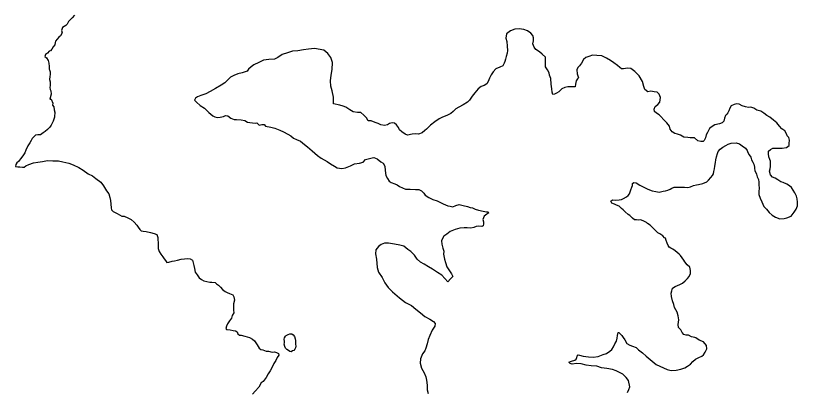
# Model space of a CAD drawing. Extents: x 31699 to 244310, y -8841 to 11474.
# Drawn here: x 134232.1 to 134578.1, y 964.1 to 1131.1 of the extents above; entities that cross this region are included whole.
import ezdxf

# ---------------------------------------------------------------- set-up
doc = ezdxf.new("R2010")
doc.units = 0
doc.layers.add('R_Draft', color=7, linetype='Continuous')

msp = doc.modelspace()

# ---------------------------------------------------------------- linework, layer by layer
at = {"layer": 'R_Draft'}
for points in [[(134258.18, 1131.29), (134257.13, 1130.14), (134255.54, 1128.6), (134254.96, 1127.39), (134254.36, 1126.72), (134252.84, 1125.91), (134252.45, 1124.5), (134252.66, 1123.44), (134252, 1122.23), (134251.28, 1121.56), (134249.7, 1119.88), (134249.63, 1119.28), (134249.44, 1118.21), (134248.78, 1117.27), (134248.13, 1116.2), (134247.6, 1115.46), (134246.94, 1115.39), (134246.15, 1114.52), (134245.29, 1113.91), (134245.09, 1112.97), (134245.76, 1112.44), (134246.51, 1111.25), (134246.85, 1110.05), (134246.99, 1108.65), (134247, 1107.45), (134247.07, 1107.05), (134247.34, 1106.25), (134247.42, 1105.05), (134247.29, 1104.12), (134247.17, 1102.85), (134247.45, 1101.85), (134247.45, 1101.05), (134247.33, 1100.12), (134247.27, 1099.25), (134247.47, 1098.45), (134247.68, 1097.79), (134247.89, 1096.32), (134247.18, 1094.05), (134247.84, 1094.12)], [(134466.62, 1108.4), (134466.59, 1112.73), (134465.18, 1114.12), (134463.91, 1115.04), (134462.37, 1116.1), (134461.56, 1117.09), (134461.02, 1118.56), (134461.34, 1120.03), (134461.33, 1121.29), (134461.05, 1122.29), (134460.05, 1123.42), (134458.64, 1124.34), (134456.98, 1124.93), (134454.91, 1125.31), (134452.98, 1125.1), (134451.06, 1124.41), (134449.34, 1123), (134449.09, 1121.2), (134449.44, 1119.73), (134449.58, 1117.66), (134449.8, 1115.73), (134449.61, 1114.53), (134449.22, 1112.99), (134448.9, 1111.79), (134448.58, 1110.85), (134448.32, 1110.05), (134447.73, 1108.91), (134446.4, 1108.3), (134444.61, 1107.55), (134443.49, 1106.28), (134442.5, 1104.87), (134441.85, 1103.46), (134441.2, 1101.99), (134440.67, 1100.92), (134439.42, 1100.17), (134438.09, 1099.76), (134436.77, 1098.69), (134435.38, 1096.87), (134434.13, 1095.46), (134432.95, 1093.72), (134432.16, 1092.71), (134430.17, 1091.63), (134428.19, 1090.55), (134426.86, 1089.87), (134425.74, 1088.66), (134424.68, 1087.72), (134422.96, 1086.84), (134421.04, 1086.09), (134419.58, 1085.41), (134417.6, 1084.06), (134415.74, 1082.58), (134413.96, 1080.83), (134413.17, 1080.22), (134411.98, 1079.21), (134410.46, 1078.6), (134409.12, 1078.79), (134407.53, 1078.64), (134405.6, 1078.16), (134404.47, 1078.55), (134403, 1079.61), (134401.99, 1080.53), (134401.52, 1081.6), (134400.64, 1082.79), (134399.84, 1083.45), (134398.71, 1083.64), (134397.51, 1083.37), (134396.65, 1082.76), (134395.33, 1082.42), (134393.73, 1082.67), (134392.53, 1083.26), (134391.19, 1083.78), (134389.52, 1084.44), (134388.13, 1084.56), (134387.38, 1085.82), (134386.24, 1087.08), (134384.84, 1088.2), (134383.37, 1088.26), (134381.44, 1088.51), (134380.04, 1089.43), (134378.17, 1090.55), (134377.03, 1090.94), (134375.63, 1091.4), (134372.83, 1092.04), (134372.74, 1095.04), (134372.19, 1097.84), (134371.57, 1099.9), (134371.42, 1102.17), (134371.74, 1104.71), (134372.25, 1107.18), (134372.29, 1110.31), (134371.67, 1112.51), (134370.33, 1114.3), (134368.45, 1115.75), (134364.32, 1116.59), (134361.67, 1116.3), (134359.47, 1115.95), (134357.02, 1115.53), (134354.62, 1115.44), (134352.37, 1114.69), (134350.11, 1113.87), (134348.13, 1112.59)], [(134348.13, 1112.59), (134346.74, 1111.78), (134344.21, 1111.69), (134341.88, 1111.34), (134339.7, 1110.39), (134337.58, 1109.3), (134336.32, 1108.49), (134335.2, 1107.35), (134334.54, 1106.48), (134332.42, 1105.73), (134330.49, 1105.38), (134328.7, 1104.63), (134327.24, 1103.89), (134326.12, 1102.88), (134324.74, 1101.4), (134323.08, 1100.32), (134320.57, 1098.9), (134318.18, 1097.48), (134316.26, 1096.46), (134314.07, 1095.78), (134312.62, 1095.17), (134311.76, 1094.49), (134311.3, 1093.69), (134312.17, 1092.83), (134313.84, 1091.31), (134315.65, 1090.05), (134317.59, 1088.2), (134319.4, 1086.68), (134320.27, 1086.22), (134321.4, 1085.96), (134322.66, 1086.17), (134324.06, 1086.45), (134324.92, 1086.86), (134326.05, 1086.67), (134327.32, 1085.61), (134328.79, 1085.09), (134329.92, 1085.03)], [(134510.16, 1099.69), (134509.57, 1102), (134508.02, 1104.45), (134506.14, 1106.37), (134504.41, 1107.63), (134503.01, 1107.88), (134501.94, 1107.74), (134501.08, 1107.53), (134500.28, 1107.6), (134499.55, 1108.19), (134498.47, 1109.05), (134496.87, 1110.24), (134495.4, 1111.23), (134493.53, 1112.28), (134491.52, 1113.26), (134489.33, 1113.51), (134487.4, 1113.56), (134485.8, 1113.08), (134484.41, 1112.54), (134483.42, 1111.73), (134482.57, 1110.12), (134481.71, 1108.85), (134480.86, 1108.11), (134480.46, 1107.17), (134480.68, 1105.31), (134481.23, 1103.51), (134480.76, 1103.1), (134480.17, 1102.23), (134479.92, 1100.76), (134479.79, 1099.56), (134478, 1099.55), (134476.53, 1099.54), (134475.21, 1099.33), (134473.88, 1098.71), (134472.5, 1097.3), (134471.44, 1096.83), (134470.57, 1096.35), (134469.78, 1096.21), (134469.5, 1097.15), (134469.36, 1098.75), (134469.14, 1100.74), (134468.99, 1103.28), (134468.44, 1104.74), (134468.17, 1105.74), (134467.49, 1107.13), (134466.62, 1108.4)], [(134538.74, 1080.17), (134538.27, 1079.37), (134537.74, 1078.24), (134537.47, 1076.91), (134536.87, 1075.78), (134536.34, 1075.38), (134535.34, 1075.31), (134534.07, 1075.71), (134532.55, 1076.92), (134530.62, 1076.99), (134529.55, 1077.05), (134527.76, 1077.32), (134526.36, 1078.19), (134524.97, 1078.66), (134523.84, 1078.93), (134522.64, 1079.6), (134521.71, 1080.87), (134521.51, 1082.07), (134520.32, 1083.67), (134519.19, 1084.81), (134517.53, 1086.61), (134516.93, 1087.21), (134515.67, 1087.95), (134514.87, 1088.68), (134514.67, 1089.68), (134515.14, 1090.81), (134516.34, 1091.68), (134517.2, 1092.81), (134517.54, 1094.88), (134516.94, 1096.28), (134516.01, 1097.21), (134514.68, 1097.42), (134513.29, 1097.68), (134511.82, 1097.42), (134510.63, 1098.42), (134510.16, 1099.69)], [(134247.84, 1094.12), (134248.52, 1092.32), (134248.46, 1091.39), (134249, 1090.66), (134249.14, 1089.39), (134249.42, 1088.39), (134249.48, 1088.46), (134249.3, 1086.13), (134248.72, 1084.32), (134247.8, 1082.58), (134247.27, 1081.71), (134246.28, 1080.7), (134245.16, 1079.82), (134244.3, 1079.22), (134243.18, 1078.27), (134241.91, 1078.26), (134240.85, 1078.12)], [(134555.09, 1072.35), (134555.82, 1071.34), (134556.22, 1070.54), (134556.68, 1069.48), (134557.41, 1068.41), (134557.81, 1067.27), (134558.4, 1066.21), (134558.74, 1065.34), (134559.13, 1063.94), (134559.13, 1063.4), (134559.26, 1062.54), (134559.93, 1060.87), (134560.32, 1059.74), (134560.85, 1058.53), (134561.05, 1057.27), (134561.05, 1056), (134561.11, 1054.87), (134561.05, 1053.07), (134561.04, 1051.87), (134561.64, 1050.26), (134562.37, 1048.53), (134563.3, 1046.59), (134564.43, 1045.39), (134565.56, 1043.86), (134566.95, 1042.66), (134568.41, 1041.79), (134570.34, 1041.12), (134572.2, 1041.18), (134573.47, 1041.44), (134575.26, 1042.31), (134576.66, 1043.97), (134577.6, 1045.31), (134578.06, 1046.9), (134578.07, 1048.51), (134578, 1049.91), (134577.67, 1051.17), (134576.94, 1052.64), (134576.21, 1053.84), (134575.42, 1054.91), (134574.55, 1055.65), (134573.36, 1056.38), (134571.76, 1057.18), (134570.7, 1057.45), (134569.37, 1058.39), (134568.17, 1059.06), (134567.11, 1059.59), (134566.18, 1060.53), (134565.78, 1062.19), (134565.98, 1063.19), (134566.18, 1064.19), (134566.25, 1065.13), (134566.12, 1066.59), (134565.86, 1067.33), (134565.39, 1068.6), (134565.26, 1069.86), (134565.26, 1071.06), (134566.13, 1071.8), (134567.26, 1072.46), (134568.72, 1072.46), (134569.79, 1072.32), (134571.32, 1072.39), (134573.31, 1072.72), (134574.44, 1073.58), (134574.45, 1074.52), (134574.65, 1075.92), (134574.25, 1077.05), (134573.59, 1077.85), (134573.32, 1078.79), (134572.53, 1080.12), (134571.13, 1080.99), (134570.2, 1082.12), (134568.94, 1083.59), (134567.48, 1084.73), (134565.95, 1086.06), (134564.49, 1086.93), (134563.22, 1087.94), (134561.96, 1088.74), (134560.17, 1089.21), (134558.84, 1090.08), (134557.44, 1090.61), (134556.44, 1090.48), (134555.05, 1090.68), (134553.59, 1091.22), (134552.32, 1091.82), (134551.32, 1092.02), (134550.06, 1091.76), (134548.8, 1091.16), (134548.13, 1090.09), (134547.73, 1088.89), (134547.33, 1088.03), (134546.8, 1087.43), (134546.26, 1086.83), (134545.86, 1085.63), (134545.53, 1084.36), (134544.73, 1083.63), (134543.66, 1083.1), (134541.53, 1082.77), (134540.8, 1082.24), (134539.74, 1081.51), (134539.2, 1081.17), (134538.74, 1080.17)], [(134328.79, 1085.09), (134331.99, 1084.91), (134333.59, 1084.59), (134334.72, 1083.94), (134335.72, 1083.74), (134338.05, 1083.43), (134338.91, 1083.57), (134339.92, 1082.58), (134341.05, 1082.92), (134342.05, 1082.86), (134342.72, 1082.13), (134344.98, 1081.75), (134346.78, 1081.3), (134348.98, 1080.38), (134350.72, 1079.59), (134352.59, 1078.54), (134353.86, 1077.82), (134355.13, 1076.76), (134356.47, 1076.24), (134358.2, 1075.45), (134360.01, 1074.06), (134361.35, 1072.94), (134363.29, 1071.16), (134365.64, 1069.17), (134367.37, 1067.99), (134370.05, 1066.47), (134371.45, 1065.48), (134373.19, 1064.43), (134374.39, 1063.64), (134376.52, 1063.32), (134378.12, 1063.6), (134380.24, 1064.62), (134382.09, 1065.43), (134384.35, 1065.79), (134385.95, 1066.2), (134386.93, 1067.34), (134388.13, 1067.68), (134389.92, 1068.03), (134390.65, 1068.3), (134392.05, 1067.65), (134393.79, 1066.39), (134394.73, 1065.67), (134395.47, 1064.47), (134395.62, 1062.47), (134395.97, 1060.34), (134396.71, 1058.95), (134397.39, 1057.69), (134398.32, 1057.16), (134399.86, 1056.57), (134400.99, 1056.11), (134402, 1055.39), (134404.6, 1054.27), (134406.66, 1054.16), (134409.06, 1054.11), (134410.59, 1054.05), (134411.66, 1053.46), (134412.73, 1052.47), (134413.33, 1051.54), (134414.94, 1050.55), (134416.81, 1049.7), (134418.61, 1049.05), (134421.35, 1047.74), (134423.41, 1046.82), (134424.41, 1046.63), (134425.55, 1046.44), (134426.94, 1046.91), (134428.46, 1047.46), (134430.2, 1046.94), (134432.13, 1046.49), (134433.2, 1046.16), (134434.26, 1045.91), (134435.47, 1045.38), (134437, 1044.86), (134439, 1044.48), (134440.46, 1044.15), (134441.13, 1044.23), (134441.53, 1043.76), (134440.61, 1043.09), (134439.48, 1042.21), (134438.89, 1040.74), (134439.1, 1039.67), (134439.24, 1038.81), (134439.05, 1038.01), (134438.45, 1037.67), (134437.12, 1037.79), (134435.86, 1037.71), (134434.87, 1037.17), (134433.6, 1036.96), (134431.94, 1037.15), (134430.54, 1037.14), (134428.68, 1036.92), (134426.56, 1036.37), (134424.37, 1035.49), (134422.98, 1034.34), (134421.66, 1033.33), (134421, 1032.39), (134420.61, 1031.32), (134420.76, 1029.86), (134421.17, 1028.06), (134421.58, 1026.73), (134421.52, 1025.46)], [(134240.85, 1078.12), (134239.4, 1076.64), (134239.01, 1075.77), (134238.42, 1074.7), (134237.56, 1073.36), (134236.65, 1071.55), (134236.12, 1070.35), (134235.34, 1069.01), (134234.28, 1067.66), (134233.43, 1066.52), (134232.7, 1065.92), (134232.18, 1065.11), (134232.12, 1064.31), (134233.12, 1064.05), (134233.98, 1064.06), (134235.11, 1063.93), (134235.84, 1063.94), (134236.7, 1064.55), (134237.96, 1065.16), (134239.95, 1065.91), (134241.94, 1066.19), (134244, 1066.47), (134246.2, 1066.89), (134248.52, 1066.84), (134251.12, 1066.73), (134252.99, 1066.28), (134255.65, 1065.7), (134257.52, 1065.05), (134260.05, 1063.87), (134262.06, 1062.68), (134264.27, 1061.03), (134266.2, 1060.11), (134267.54, 1058.99), (134269.75, 1057.27), (134271.03, 1055.68), (134272.31, 1053.42), (134273.32, 1052.1), (134273.86, 1050.5), (134274.14, 1049.24), (134274.22, 1047.57), (134274.37, 1045.97), (134274.57, 1045.1), (134275.31, 1044.31), (134276.98, 1043.39), (134279.18, 1042.27), (134280.12, 1042.21), (134281.72, 1041.49), (134283.25, 1040.84), (134284.59, 1039.65), (134285.73, 1038.32), (134286.41, 1037.33), (134287.08, 1036.33), (134287.62, 1035.74), (134288.55, 1035.61), (134289.81, 1035.42), (134291.75, 1035.03), (134293.48, 1034.58), (134294.61, 1034.06), (134295.02, 1032.86), (134295.1, 1031.79), (134295.17, 1030.59), (134295.25, 1029.26), (134295.2, 1027.99), (134295.67, 1026.59), (134296.41, 1025.47), (134297.22, 1024.27), (134297.89, 1023.41), (134298.43, 1022.55), (134299.1, 1021.75), (134299.97, 1021.83), (134301.36, 1022.24), (134302.36, 1022.45), (134303.75, 1022.72), (134305.34, 1023.14), (134306.87, 1023.35), (134308.14, 1023.43), (134309.33, 1023.37), (134310.34, 1022.78), (134310.74, 1021.58), (134310.95, 1020.38), (134311.23, 1018.98), (134311.58, 1017.45), (134312.52, 1016.26), (134313.39, 1014.93), (134314.4, 1014.14), (134315.46, 1013.61), (134316.66, 1013.22), (134318.06, 1012.97), (134318.93, 1012.97), (134320.39, 1012.78), (134321.06, 1012.26), (134321.87, 1011.66), (134322.74, 1010.8), (134323.68, 1009.74), (134324.81, 1008.82), (134325.75, 1008.36), (134326.82, 1008.03), (134328.28, 1007.38), (134328.69, 1006.51), (134328.9, 1005.05), (134328.58, 1003.44)], [(134530.73, 1018.11), (134530.53, 1019.58), (134529.34, 1020.64), (134528.28, 1021.98), (134527.81, 1022.71), (134527.02, 1023.78), (134526.42, 1024.85), (134525.75, 1025.38), (134524.82, 1026.19), (134523.96, 1026.85), (134522.9, 1027.59), (134522.03, 1028.06), (134521.37, 1028.52), (134520.9, 1029.19), (134520.44, 1030.33), (134520.04, 1031.46), (134519.64, 1032.46), (134519.25, 1032.66), (134518.52, 1033.53), (134517.19, 1034.47), (134516.32, 1034.93), (134515.33, 1035.87), (134514.6, 1036.67), (134513.8, 1037.41), (134512.87, 1038.27), (134511.81, 1039.01), (134511.34, 1039.41), (134509.88, 1040.15), (134508.68, 1040.55), (134507.75, 1040.48), (134506.89, 1040.55), (134505.95, 1040.69), (134505.16, 1041.35), (134503.96, 1042.56), (134503.23, 1043.02), (134501.9, 1044.23), (134500.97, 1045.09), (134500.18, 1045.7), (134499.18, 1046.63), (134497.98, 1047.1), (134497.12, 1047.63), (134495.99, 1047.97), (134495.52, 1048.84), (134496.32, 1049.5), (134497.79, 1049.37), (134499.18, 1049.43), (134500.25, 1049.63), (134501.18, 1050.09), (134502.38, 1050.76), (134503.24, 1051.42), (134503.84, 1052.16), (134504.04, 1052.96), (134504.44, 1053.96), (134504.85, 1055.16), (134505.05, 1055.82), (134505.18, 1056.76), (134505.71, 1057.16), (134506.71, 1057.02), (134508.37, 1056.02), (134510.43, 1054.95), (134511.96, 1054.28), (134513.82, 1053.41), (134515.48, 1053.21), (134516.88, 1052.87), (134518.61, 1053.27), (134519.68, 1053.47), (134520.67, 1053.8), (134521.74, 1054.26), (134522.47, 1054.66), (134523.54, 1055.13), (134524.87, 1055.06), (134526.33, 1055.06), (134528.06, 1055.05), (134529.65, 1054.92), (134530.79, 1055.25), (134532.12, 1055.85), (134533.45, 1056.11), (134534.38, 1056.24), (134536.18, 1056.71), (134538.04, 1057.44), (134538.7, 1058.17), (134539.84, 1059.37), (134540.57, 1060.23), (134540.9, 1061.03), (134541.1, 1062.1), (134541.44, 1063.23), (134541.51, 1064.37), (134541.84, 1065.97), (134542.04, 1067.23), (134542.25, 1068.57), (134542.71, 1069.97), (134543.05, 1070.9), (134543.91, 1071.96), (134545.04, 1072.83), (134546.44, 1073.56), (134547.37, 1074.09), (134548.84, 1074.56), (134550.97, 1074.69), (134552.43, 1074.28), (134553.63, 1073.48), (134555.09, 1072.35)], [(134421.52, 1025.46), (134421.94, 1023.26), (134422.35, 1021.66), (134422.97, 1019.73), (134424.11, 1018.01), (134425.05, 1016.62), (134425.66, 1015.49), (134424.54, 1014.54), (134423.42, 1013.13), (134422.01, 1014.66), (134420.73, 1016.12), (134418.86, 1017.3), (134416.66, 1018.82), (134414.85, 1019.8), (134412.98, 1020.99), (134411.24, 1021.91), (134409.84, 1023.17), (134408.69, 1024.96), (134407.02, 1026.55), (134405.74, 1027.54), (134403.94, 1028.99), (134402.07, 1029.44), (134399.81, 1029.89), (134397.14, 1030.34), (134395.35, 1030.25), (134393.95, 1029.71), (134392.76, 1028.77), (134391.58, 1027.29), (134391.39, 1025.49), (134391.81, 1023.16), (134392.04, 1019.49), (134392.72, 1017.43), (134394.27, 1015.1), (134395.55, 1012.71), (134396.97, 1010.66), (134398.91, 1008.67), (134401.93, 1006.09), (134404.6, 1004.05), (134407.27, 1002.6), (134409.22, 1001.02), (134411.29, 999.43), (134413.23, 997.85), (134415.37, 996.66), (134416.98, 995.54), (134417.78, 994.75), (134417.59, 993.54), (134416.41, 991.73), (134415.49, 989.39), (134414.64, 987.65), (134414.19, 985.71), (134413.68, 983.71), (134413.15, 982.57), (134412.1, 981.16), (134411.32, 979.02), (134411.2, 977.15), (134411.75, 974.89), (134412.9, 972.83), (134413.71, 970.97), (134413.92, 969.5), (134414.21, 967.37), (134414.29, 965.3), (134414.7, 963.64)], [(134498.3, 988.22), (134498.43, 989.42), (134498.7, 990.69), (134499.1, 990.69), (134500.36, 989.42), (134501.02, 988.48), (134501.75, 987.48), (134502.62, 985.81), (134503.88, 985.08), (134505.08, 984.68), (134506.8, 984.07), (134507.8, 982.94), (134509.46, 981.67), (134511.12, 980.2), (134511.99, 979.4), (134513.85, 977.93), (134515.64, 976.46), (134517.17, 975.79), (134518.76, 974.99), (134520.49, 974.25), (134522.29, 973.91), (134524.48, 974.04), (134526.54, 974.44), (134528.21, 975.1), (134529.41, 975.77), (134530.74, 976.63), (134531.8, 977.83), (134532.94, 978.83), (134534.53, 979.56), (134535.8, 980.16), (134536.53, 980.83), (134537.2, 981.96), (134537.93, 983.42), (134537.87, 984.89), (134536.47, 986.49), (134534.61, 987.36), (134533.08, 988.3), (134532.68, 988.43), (134531.29, 988.83), (134529.96, 989.5), (134528.83, 989.51), (134527.76, 989.84), (134527.03, 990.71), (134526.44, 991.91), (134525.44, 992.85), (134525.38, 994.18), (134525.65, 996.31), (134525.38, 998.11), (134524.92, 999.71), (134523.72, 1001.72), (134523.33, 1003.12), (134522.86, 1004.78), (134522.4, 1006.65), (134522.27, 1008.05), (134522.47, 1009.12), (134522.87, 1010.32), (134524, 1011.05), (134526.07, 1011.91), (134527.2, 1012.51), (134528.46, 1013.58), (134529.4, 1014.58), (134530.13, 1015.58), (134530.73, 1016.77), (134530.73, 1018.11)], [(134328.58, 1003.44), (134328.46, 1001.78), (134328.54, 1000.58), (134328.62, 999.38), (134327.96, 998.24), (134327.7, 997.1), (134326.71, 995.89), (134325.93, 994.48), (134325.4, 993.48), (134325.08, 992.48), (134325.48, 991.95), (134327.08, 991.83), (134328.41, 991.64), (134329.41, 991.38), (134330.08, 990.98), (134330.42, 990.12), (134331.16, 989.52), (134331.89, 989.46), (134333.62, 989.08), (134335.55, 988.49), (134336.96, 987.77), (134337.89, 986.98), (134338.43, 986.05), (134338.97, 985.18), (134339.44, 984.45), (134339.91, 983.72), (134340.65, 983.2), (134341.45, 983), (134343.05, 982.48), (134344.05, 982.42), (134345.58, 981.97), (134346.65, 982.11), (134347.51, 981.85), (134348.38, 981.39), (134348.52, 980.66), (134347.8, 979.65), (134347.21, 978.24), (134346.42, 976.97), (134345.64, 975.36), (134344.78, 973.69), (134343.93, 972.42), (134343.01, 970.81), (134341.7, 968.93), (134340.84, 968.39), (134339.72, 966.51), (134338.07, 964.63), (134336.95, 963.29)], [(134353.5, 990.03), (134354.3, 990.04), (134354.9, 989.71), (134355.5, 988.92), (134355.78, 987.85), (134355.98, 987.12), (134355.99, 986.25), (134355.93, 985.45), (134356.07, 984.65), (134356.01, 983.85), (134355.68, 983.25), (134355.22, 982.64), (134354.69, 982.51), (134354.03, 982.1), (134353.43, 982.3), (134352.89, 982.69), (134352.09, 983.22), (134351.49, 983.81), (134351.22, 984.48), (134351.01, 985.48), (134351.07, 986.08), (134351.06, 986.75), (134350.99, 987.75), (134351.12, 988.35), (134351.58, 989.02), (134351.91, 989.35), (134352.77, 989.76)], [(134352.77, 989.76), (134353.5, 990.03)], [(134502.92, 964.08), (134503.52, 965.41), (134503.99, 966.67), (134503.39, 969.41), (134502.26, 970.74), (134500.8, 972.21), (134499.67, 972.82), (134497.94, 973.75), (134496.28, 974.35), (134493.75, 974.69), (134491.43, 975.1), (134489.3, 975.7), (134486.84, 975.97), (134484.58, 976.24), (134482.32, 976.78), (134480.39, 976.91), (134478.46, 976.65), (134477.53, 976.92), (134476.93, 977.52), (134478.06, 977.98), (134479.53, 978.45), (134480.12, 978.85), (134480.52, 979.58), (134480.59, 980.18), (134481.06, 980.78), (134481.72, 980.71), (134483.32, 980.24), (134485.65, 979.97), (134487.64, 979.77), (134489.9, 980.1), (134492.17, 980.9), (134493.56, 981.43), (134495.1, 982.36), (134495.96, 983.16), (134496.69, 984.29), (134497.29, 985.62), (134497.96, 986.89), (134498.3, 988.22)]]:
    msp.add_lwpolyline(points, dxfattribs=at)

doc.saveas('drawing.dxf')
